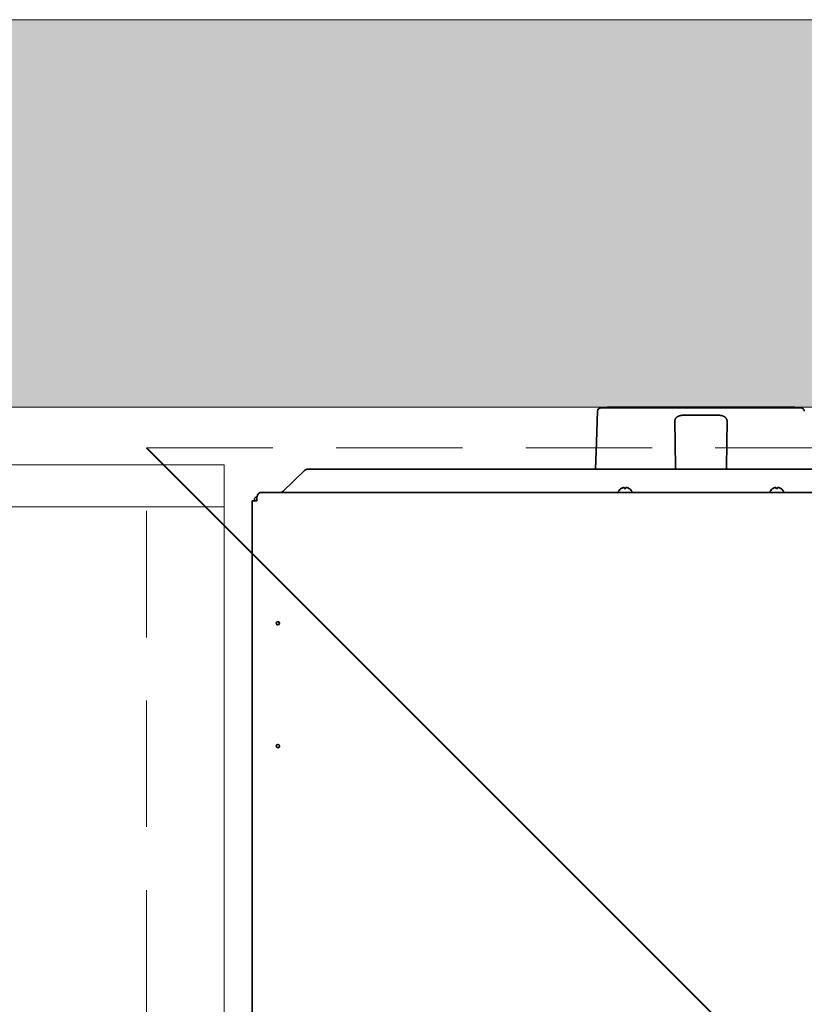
# Model space of a CAD drawing. Extents: x 3940905 to 4145695, y 925352 to 1109797.
# Tile 798 of 1056: x 4036972 to 4037438, y 1101724 to 1102308. Entities that reach past the tile are written whole.
import ezdxf

# ---------------------------------------------------------------- set-up
doc = ezdxf.new("R2010")
doc.units = 0
doc.header["$LTSCALE"] = 750
doc.header["$MEASUREMENT"] = 0
doc.linetypes.add('DASHED', pattern=[0.75, 0.5, -0.25])
doc.layers.get('0').update_dxf_attribs({"linetype": 'CONTINUOUS', "lineweight": 0})
for name, color, linetype, lineweight in [('CKD Equipments', 252, 'CONTINUOUS', 0), ('HATCH', 7, 'CONTINUOUS', 0), ('wall', 7, 'CONTINUOUS', 25)]:
    doc.layers.add(name, color=color, linetype=linetype, lineweight=lineweight)

# ---------------------------------------------------------------- blocks, each defined once
blk = doc.blocks.new('4')
at = {"color": 1, "linetype": 'DASHED', "ltscale": 0.2, "const_width": 1}
blk.add_lwpolyline([(4050788.81, 1046868.24), (4049888.81, 1047768.24)], dxfattribs=at)
at = {"color": 1, "linetype": 'DASHED', "ltscale": 0.2}
blk.add_lwpolyline([(4049888.81, 1047768.24), (4050788.81, 1047768.24), (4050788.81, 1046868.24), (4049888.81, 1046868.24)], close=True, dxfattribs=at)

msp = doc.modelspace()

# ---------------------------------------------------------------- hatches: boundary and pattern name
at = {"layer": 'HATCH'}
h = msp.add_hatch(color=8, dxfattribs=at)
h.dxf.hatch_style = 1
h.paths.add_polyline_path([(4043641.81, 1102308.44), (4031046.81, 1102308.44), (4031046.81, 1088263.44), (4030916.81, 1088263.44), (4030916.81, 1074300.44), (4031079.81, 1074300.44), (4031079.81, 1067776.41), (4031536.81, 1067776.41), (4031536.81, 1072350.44), (4031536.81, 1074463.44), (4031146.81, 1074463.44), (4031146.81, 1088033.46), (4031271.81, 1088033.43), (4031271.81, 1102078.44), (4043641.81, 1102078.44)])

# ---------------------------------------------------------------- linework, layer by layer
at = {"layer": 'CKD Equipments', "color": 7, "linetype": 'Continuous', "lineweight": 35}
for p, q in [((4037314.56, 1102057.66, 1423.79), (4037315.2, 1102076.09, 1423.79)), ((4037435.84, 1102078.02, 1423.79), (4037317.2, 1102078.02, 1423.79)), ((4037320.83, 1102078.52, 1423.79), (4037320.83, 1102078.02, 1423.79)), ((4037387.2, 1102073.68, 1423.79), (4037365.85, 1102073.68, 1423.79)), ((4037432.21, 1102078.52, 1423.79), (4037432.21, 1102078.02, 1423.79)), ((4037360.92, 1102069.4, 1423.79), (4037361.12, 1102057.95, 1423.79)), ((4037391.92, 1102057.95, 1423.79), (4037392.12, 1102069.4, 1423.79)), ((4037314, 1102041.71, 1423.79), (4037314.56, 1102057.66, 1423.79)), ((4037361.12, 1102057.95, 1423.79), (4037361.4, 1102041.71, 1423.79)), ((4037391.64, 1102041.71, 1423.79), (4037391.92, 1102057.95, 1423.79)), ((4037128.51, 1102028.56, 1423.79), (4037141.25, 1102040.86, 1423.79)), ((4037143.37, 1102041.71, 1423.79), (4037829.67, 1102041.71, 1423.79)), ((4037858.02, 1102027.82, 1423.79), (4037115.02, 1102027.82, 1423.79)), ((4037327.52, 1102028.22, 1423.79), (4037327.52, 1102028.42, 1423.79)), ((4037329.22, 1102030.29, 1423.79), (4037329.22, 1102030.26, 1423.79)), ((4037333.82, 1102030.26, 1423.79), (4037333.82, 1102030.29, 1423.79)), ((4037335.52, 1102028.42, 1423.79), (4037335.52, 1102028.22, 1423.79)), ((4037417.52, 1102028.22, 1423.79), (4037417.52, 1102028.42, 1423.79)), ((4037419.22, 1102030.29, 1423.79), (4037419.22, 1102030.26, 1423.79)), ((4037423.82, 1102030.26, 1423.79), (4037423.82, 1102030.29, 1423.79)), ((4037425.52, 1102028.42, 1423.79), (4037425.52, 1102028.22, 1423.79)), ((4037110.22, 1102023.02, 1423.79), (4037112.02, 1102023.02, 1423.79)), ((4037110.22, 1101373.62, 1423.79), (4037110.22, 1102023.02, 1423.79)), ((4037111.52, 1102023.02, 1423.79), (4037111.54, 1102023.59, 1423.79)), ((4037112.02, 1102023.02, 1423.79), (4037113.02, 1102023.02, 1423.79)), ((4037113.02, 1102023.02, 1423.79), (4037113.02, 1102025.18, 1423.79)), ((4037126.32, 1101949.65, 1423.79), (4037126.32, 1101950.85, 1423.79))]:
    msp.add_line(p, q, dxfattribs=at)
at = {"layer": 'CKD Equipments', "color": 252, "true_color": 0x989898}
for p, q in [((4036654.02, 1102044.23, -7.61), (4037093.63, 1102044.23, -7.61)), ((4037093.63, 1102044.23, -7.61), (4037093.63, 1101294.24, -7.61)), ((4037093.63, 1102044.23, -7.61), (4037093.63, 1102019.29, -7.61)), ((4037093.63, 1102019.29, -7.61), (4036654.02, 1102019.29, -7.61))]:
    msp.add_line(p, q, dxfattribs=at)
at = {"layer": 'CKD Equipments', "color": 7, "linetype": 'Continuous', "lineweight": 35}
for centre in [(4037125.52, 1101950.25, 1423.79), (4037125.52, 1101877.39, 1423.79)]:
    msp.add_circle(centre, 1, dxfattribs=at)
for centre, radius, start, end in [((4037317.2, 1102076.02, 1423.79), 2, 90, 178), ((4037435.84, 1102076.02, 1423.79), 2, 2, 90), ((4037327.92, 1102028.42, 1423.79), 0.4, 149.69882, 180), ((4037327.92, 1102028.22, 1423.79), 0.4, 180, 270), ((4037331.72, 1102026.2, 1423.79), 4.8, 121.37271, 149.69882), ((4037331.32, 1102026.2, 1423.79), 4.8, 30.30118, 58.62729), ((4037335.12, 1102028.22, 1423.79), 0.4, 270, 0), ((4037335.12, 1102028.42, 1423.79), 0.4, 0, 30.30118), ((4037417.92, 1102028.42, 1423.79), 0.4, 149.69882, 180), ((4037417.92, 1102028.22, 1423.79), 0.4, 180, 270), ((4037421.72, 1102026.2, 1423.79), 4.8, 121.37271, 149.69882), ((4037421.32, 1102026.2, 1423.79), 4.8, 30.30118, 58.62729), ((4037425.12, 1102028.22, 1423.79), 0.4, 270, 0), ((4037425.12, 1102028.42, 1423.79), 0.4, 0, 30.30118)]:
    msp.add_arc(centre, radius, start, end, dxfattribs=at)
at = {"layer": 'CKD Equipments', "color": 7, "linetype": 'Continuous', "lineweight": 35, "extrusion": (0, 0, -1)}
for centre, major_axis, ratio, start_param, end_param in [((4037143.37, 1102038.81, 1423.79), (3, 0), 0.965926, 3.926991, 4.712389), ((4037113.59, 1102023.52, 1423.79), (-2.05, 0), 0.974464, 0.034907, 1.305014)]:
    msp.add_ellipse(centre, major_axis=major_axis, ratio=ratio, start_param=start_param, end_param=end_param, dxfattribs=at)
at = {"layer": 'CKD Equipments', "color": 7, "linetype": 'Continuous', "lineweight": 35}
for points, knots in [([(4037432.21, 1102078.52, 1423.79), (4037432.21, 1102078.52, 1423.79), (4037431.95, 1102078.52, 1423.79), (4037430.23, 1102078.52, 1423.79), (4037425.24, 1102078.52, 1423.79), (4037416.12, 1102078.52, 1423.79), (4037403.84, 1102078.52, 1423.79), (4037389.54, 1102078.52, 1423.79), (4037377.04, 1102078.52, 1423.79), (4037367.3, 1102078.52, 1423.79), (4037360.57, 1102078.52, 1423.79), (4037355.32, 1102078.52, 1423.79), (4037351.42, 1102078.52, 1423.79), (4037348.7, 1102078.52, 1423.79), (4037346.07, 1102078.52, 1423.79), (4037342.62, 1102078.52, 1423.79), (4037338.44, 1102078.52, 1423.79), (4037333.71, 1102078.52, 1423.79), (4037329.46, 1102078.52, 1423.79), (4037325.86, 1102078.52, 1423.79), (4037322.32, 1102078.52, 1423.79), (4037320.83, 1102078.52, 1423.79), (4037320.83, 1102078.52, 1423.79)], [0, 0, 0, 0, 0.019941, 0.042354, 0.099604, 0.179479, 0.281703, 0.398223, 0.516716, 0.573001, 0.625808, 0.674436, 0.697057, 0.718516, 0.739445, 0.760411, 0.802011, 0.842362, 0.880468, 0.915456, 0.946829, 1, 1, 1, 1]), ([(4037365.85, 1102073.68, 1423.79), (4037365.8, 1102073.68, 1423.79), (4037365.75, 1102073.68, 1423.79), (4037365.65, 1102073.68, 1423.79), (4037365.51, 1102073.68, 1423.79), (4037365.36, 1102073.67, 1423.79), (4037365.08, 1102073.65, 1423.79), (4037364.89, 1102073.63, 1423.79), (4037364.61, 1102073.59, 1423.79), (4037364.52, 1102073.57, 1423.79), (4037364.38, 1102073.55, 1423.79), (4037364.34, 1102073.54, 1423.79), (4037364.25, 1102073.52, 1423.79), (4037364.2, 1102073.51, 1423.79), (4037363.98, 1102073.46, 1423.79), (4037363.81, 1102073.41, 1423.79), (4037363.48, 1102073.3, 1423.79), (4037363.32, 1102073.24, 1423.79), (4037363.13, 1102073.15, 1423.79), (4037363.09, 1102073.13, 1423.79), (4037363.02, 1102073.1, 1423.79), (4037362.91, 1102073.04, 1423.79), (4037362.8, 1102072.98, 1423.79), (4037362.6, 1102072.87, 1423.79), (4037362.47, 1102072.78, 1423.79), (4037362.23, 1102072.6, 1423.79), (4037362.12, 1102072.51, 1423.79), (4037361.99, 1102072.38, 1423.79), (4037361.97, 1102072.36, 1423.79), (4037361.92, 1102072.31, 1423.79), (4037361.89, 1102072.28, 1423.79), (4037361.82, 1102072.2, 1423.79), (4037361.78, 1102072.15, 1423.79), (4037361.64, 1102071.99, 1423.79), (4037361.57, 1102071.88, 1423.79), (4037361.42, 1102071.65, 1423.79), (4037361.36, 1102071.53, 1423.79), (4037361.27, 1102071.35, 1423.79), (4037361.25, 1102071.28, 1423.79), (4037361.21, 1102071.19, 1423.79), (4037361.2, 1102071.16, 1423.79), (4037361.17, 1102071.09, 1423.79), (4037361.16, 1102071.06, 1423.79), (4037361.11, 1102070.9, 1423.79), (4037361.07, 1102070.77, 1423.79), (4037361.01, 1102070.51, 1423.79), (4037360.99, 1102070.38, 1423.79), (4037360.93, 1102069.97, 1423.79), (4037360.92, 1102069.69, 1423.79), (4037360.92, 1102069.4, 1423.79)], [0, 0, 0, 0, 0.015625, 0.015625, 0.03125, 0.0625, 0.0625, 0.125, 0.125, 0.15625, 0.15625, 0.171875, 0.171875, 0.1875, 0.1875, 0.25, 0.25, 0.3125, 0.3125, 0.328125, 0.328125, 0.34375, 0.375, 0.375, 0.4375, 0.4375, 0.5, 0.5, 0.515625, 0.515625, 0.53125, 0.53125, 0.5625, 0.5625, 0.625, 0.625, 0.6875, 0.6875, 0.71875, 0.71875, 0.734375, 0.734375, 0.75, 0.75, 0.8125, 0.8125, 0.875, 0.875, 1, 1, 1, 1]), ([(4037392.12, 1102069.4, 1423.79), (4037392.12, 1102069.48, 1423.79), (4037392.12, 1102069.55, 1423.79), (4037392.12, 1102069.69, 1423.79), (4037392.12, 1102069.76, 1423.79), (4037392.11, 1102069.97, 1423.79), (4037392.09, 1102070.11, 1423.79), (4037392.06, 1102070.38, 1423.79), (4037392.03, 1102070.51, 1423.79), (4037391.97, 1102070.77, 1423.79), (4037391.94, 1102070.9, 1423.79), (4037391.87, 1102071.09, 1423.79), (4037391.85, 1102071.16, 1423.79), (4037391.81, 1102071.25, 1423.79), (4037391.8, 1102071.28, 1423.79), (4037391.77, 1102071.34, 1423.79), (4037391.76, 1102071.37, 1423.79), (4037391.69, 1102071.53, 1423.79), (4037391.62, 1102071.65, 1423.79), (4037391.48, 1102071.88, 1423.79), (4037391.4, 1102071.99, 1423.79), (4037391.23, 1102072.2, 1423.79), (4037391.13, 1102072.31, 1423.79), (4037391, 1102072.43, 1423.79), (4037390.97, 1102072.46, 1423.79), (4037390.92, 1102072.51, 1423.79), (4037390.89, 1102072.53, 1423.79), (4037390.81, 1102072.6, 1423.79), (4037390.75, 1102072.65, 1423.79), (4037390.57, 1102072.78, 1423.79), (4037390.44, 1102072.87, 1423.79), (4037390.17, 1102073.02, 1423.79), (4037390.03, 1102073.1, 1423.79), (4037389.86, 1102073.18, 1423.79), (4037389.84, 1102073.18, 1423.79), (4037389.8, 1102073.2, 1423.79), (4037389.78, 1102073.21, 1423.79), (4037389.72, 1102073.23, 1423.79), (4037389.6, 1102073.28, 1423.79), (4037389.48, 1102073.32, 1423.79), (4037389.24, 1102073.41, 1423.79), (4037389.07, 1102073.45, 1423.79), (4037388.71, 1102073.54, 1423.79), (4037388.53, 1102073.57, 1423.79), (4037388.3, 1102073.61, 1423.79), (4037388.25, 1102073.62, 1423.79), (4037388.16, 1102073.63, 1423.79), (4037388.02, 1102073.64, 1423.79), (4037387.87, 1102073.66, 1423.79), (4037387.59, 1102073.68, 1423.79), (4037387.39, 1102073.68, 1423.79), (4037387.2, 1102073.68, 1423.79)], [0, 0, 0, 0, 0.03125, 0.03125, 0.0625, 0.0625, 0.125, 0.125, 0.1875, 0.1875, 0.25, 0.25, 0.28125, 0.28125, 0.296875, 0.296875, 0.3125, 0.3125, 0.375, 0.375, 0.4375, 0.4375, 0.5, 0.5, 0.515625, 0.515625, 0.53125, 0.53125, 0.5625, 0.5625, 0.625, 0.625, 0.6875, 0.6875, 0.695313, 0.695313, 0.703125, 0.703125, 0.71875, 0.75, 0.75, 0.8125, 0.8125, 0.875, 0.875, 0.890625, 0.890625, 0.90625, 0.9375, 0.9375, 1, 1, 1, 1]), ([(4037113.29, 1102026.02, 1423.79), (4037113.33, 1102026.13, 1423.79), (4037113.37, 1102026.24, 1423.79), (4037113.43, 1102026.39, 1423.79), (4037113.45, 1102026.45, 1423.79), (4037113.49, 1102026.52, 1423.79), (4037113.5, 1102026.55, 1423.79), (4037113.52, 1102026.6, 1423.79), (4037113.54, 1102026.62, 1423.79), (4037113.6, 1102026.75, 1423.79), (4037113.65, 1102026.84, 1423.79), (4037113.77, 1102027.01, 1423.79), (4037113.83, 1102027.09, 1423.79), (4037113.9, 1102027.16, 1423.79)], [0, 0, 0, 0, 0.25, 0.25, 0.375, 0.375, 0.4375, 0.4375, 0.5, 0.5, 0.75, 0.75, 1, 1, 1, 1]), ([(4037113.9, 1102027.16, 1423.79), (4037113.99, 1102027.27, 1423.79), (4037114.09, 1102027.36, 1423.79), (4037114.23, 1102027.48, 1423.79), (4037114.27, 1102027.52, 1423.79), (4037114.34, 1102027.57, 1423.79), (4037114.37, 1102027.58, 1423.79), (4037114.41, 1102027.62, 1423.79), (4037114.44, 1102027.63, 1423.79), (4037114.56, 1102027.7, 1423.79), (4037114.65, 1102027.74, 1423.79), (4037114.79, 1102027.79, 1423.79), (4037114.83, 1102027.8, 1423.79), (4037114.9, 1102027.81, 1423.79), (4037114.93, 1102027.81, 1423.79), (4037114.97, 1102027.82, 1423.79), (4037115, 1102027.82, 1423.79), (4037115.02, 1102027.82, 1423.79)], [0, 0, 0, 0, 0.25, 0.25, 0.375, 0.375, 0.4375, 0.4375, 0.5, 0.5, 0.75, 0.75, 0.875, 0.875, 0.9375, 0.9375, 1, 1, 1, 1]), ([(4037126.84, 1102027.82, 1423.79), (4037126.88, 1102027.82, 1423.79), (4037126.93, 1102027.82, 1423.79), (4037126.98, 1102027.82, 1423.79), (4037127.01, 1102027.83, 1423.79), (4037127.03, 1102027.83, 1423.79), (4037127.12, 1102027.84, 1423.79), (4037127.19, 1102027.85, 1423.79), (4037127.4, 1102027.9, 1423.79), (4037127.53, 1102027.96, 1423.79), (4037127.81, 1102028.09, 1423.79), (4037127.95, 1102028.17, 1423.79), (4037128.16, 1102028.31, 1423.79), (4037128.25, 1102028.37, 1423.79), (4037128.33, 1102028.43, 1423.79), (4037128.37, 1102028.45, 1423.79), (4037128.39, 1102028.47, 1423.79), (4037128.44, 1102028.51, 1423.79), (4037128.47, 1102028.53, 1423.79), (4037128.51, 1102028.56, 1423.79)], [0, 0, 0, 0, 0.0625, 0.09375, 0.09375, 0.125, 0.125, 0.25, 0.25, 0.5, 0.5, 0.75, 0.75, 0.875, 0.90625, 0.90625, 0.9375, 0.9375, 1, 1, 1, 1]), ([(4037329.22, 1102030.26, 1423.79), (4037329.42, 1102030.39, 1423.79), (4037329.63, 1102030.49, 1423.79), (4037329.96, 1102030.63, 1423.79), (4037330.07, 1102030.67, 1423.79), (4037330.29, 1102030.75, 1423.79), (4037330.41, 1102030.78, 1423.79), (4037330.52, 1102030.81, 1423.79)], [0, 0, 0, 0, 0.5, 0.5, 0.75, 0.75, 1, 1, 1, 1]), ([(4037332.02, 1102030.26, 1423.79), (4037332.02, 1102030.39, 1423.79), (4037332.02, 1102030.49, 1423.79), (4037332.02, 1102030.63, 1423.79), (4037332.02, 1102030.67, 1423.79), (4037332.02, 1102030.75, 1423.79), (4037332.02, 1102030.78, 1423.79), (4037332.02, 1102030.81, 1423.79)], [0, 0, 0, 0, 0.5, 0.5, 0.75, 0.75, 1, 1, 1, 1]), ([(4037419.22, 1102030.26, 1423.79), (4037419.42, 1102030.39, 1423.79), (4037419.63, 1102030.49, 1423.79), (4037419.96, 1102030.63, 1423.79), (4037420.07, 1102030.67, 1423.79), (4037420.29, 1102030.75, 1423.79), (4037420.41, 1102030.78, 1423.79), (4037420.52, 1102030.81, 1423.79)], [0, 0, 0, 0, 0.5, 0.5, 0.75, 0.75, 1, 1, 1, 1]), ([(4037422.02, 1102030.26, 1423.79), (4037422.02, 1102030.39, 1423.79), (4037422.02, 1102030.49, 1423.79), (4037422.02, 1102030.63, 1423.79), (4037422.02, 1102030.67, 1423.79), (4037422.02, 1102030.75, 1423.79), (4037422.02, 1102030.78, 1423.79), (4037422.02, 1102030.81, 1423.79)], [0, 0, 0, 0, 0.5, 0.5, 0.75, 0.75, 1, 1, 1, 1])]:
    msp.add_open_spline(points, degree=3, knots=knots, dxfattribs=at)
for points, degree in [([(4037330.52, 1102030.81, 1423.79), (4037330.55, 1102030.82, 1423.79), (4037330.59, 1102030.82, 1423.79), (4037330.66, 1102030.83, 1423.79), (4037330.74, 1102030.83, 1423.79), (4037330.81, 1102030.83, 1423.79), (4037330.88, 1102030.83, 1423.79), (4037330.95, 1102030.82, 1423.79), (4037331, 1102030.82, 1423.79), (4037331.02, 1102030.81, 1423.79)], 3), ([(4037331.02, 1102030.81, 1423.79), (4037331.02, 1102030.8, 1423.79), (4037331.02, 1102030.77, 1423.79), (4037331.02, 1102030.72, 1423.79), (4037331.02, 1102030.66, 1423.79), (4037331.02, 1102030.6, 1423.79), (4037331.02, 1102030.53, 1423.79), (4037331.02, 1102030.46, 1423.79), (4037331.02, 1102030.37, 1423.79), (4037331.02, 1102030.3, 1423.79), (4037331.02, 1102030.26, 1423.79)], 3), ([(4037331.02, 1102030.26, 1423.79), (4037331.19, 1102030.28, 1423.79), (4037331.52, 1102030.31, 1423.79), (4037331.85, 1102030.28, 1423.79), (4037332.02, 1102030.26, 1423.79)], 3), ([(4037332.02, 1102030.81, 1423.79), (4037332.05, 1102030.82, 1423.79), (4037332.1, 1102030.82, 1423.79), (4037332.17, 1102030.83, 1423.79), (4037332.24, 1102030.83, 1423.79), (4037332.31, 1102030.83, 1423.79), (4037332.38, 1102030.83, 1423.79), (4037332.45, 1102030.82, 1423.79), (4037332.5, 1102030.82, 1423.79), (4037332.52, 1102030.81, 1423.79)], 3), ([(4037332.52, 1102030.81, 1423.79), (4037332.58, 1102030.8, 1423.79), (4037332.68, 1102030.77, 1423.79), (4037332.85, 1102030.72, 1423.79), (4037333, 1102030.66, 1423.79), (4037333.16, 1102030.6, 1423.79), (4037333.31, 1102030.53, 1423.79), (4037333.47, 1102030.46, 1423.79), (4037333.63, 1102030.37, 1423.79), (4037333.76, 1102030.3, 1423.79), (4037333.82, 1102030.26, 1423.79)], 3), ([(4037420.52, 1102030.81, 1423.79), (4037420.55, 1102030.82, 1423.79), (4037420.59, 1102030.82, 1423.79), (4037420.66, 1102030.83, 1423.79), (4037420.74, 1102030.83, 1423.79), (4037420.81, 1102030.83, 1423.79), (4037420.88, 1102030.83, 1423.79), (4037420.95, 1102030.82, 1423.79), (4037421, 1102030.82, 1423.79), (4037421.02, 1102030.81, 1423.79)], 3), ([(4037421.02, 1102030.81, 1423.79), (4037421.02, 1102030.8, 1423.79), (4037421.02, 1102030.77, 1423.79), (4037421.02, 1102030.72, 1423.79), (4037421.02, 1102030.66, 1423.79), (4037421.02, 1102030.6, 1423.79), (4037421.02, 1102030.53, 1423.79), (4037421.02, 1102030.46, 1423.79), (4037421.02, 1102030.37, 1423.79), (4037421.02, 1102030.3, 1423.79), (4037421.02, 1102030.26, 1423.79)], 3), ([(4037421.02, 1102030.26, 1423.79), (4037421.19, 1102030.28, 1423.79), (4037421.52, 1102030.31, 1423.79), (4037421.85, 1102030.28, 1423.79), (4037422.02, 1102030.26, 1423.79)], 3), ([(4037422.02, 1102030.81, 1423.79), (4037422.05, 1102030.82, 1423.79), (4037422.1, 1102030.82, 1423.79), (4037422.17, 1102030.83, 1423.79), (4037422.24, 1102030.83, 1423.79), (4037422.31, 1102030.83, 1423.79), (4037422.38, 1102030.83, 1423.79), (4037422.45, 1102030.82, 1423.79), (4037422.5, 1102030.82, 1423.79), (4037422.52, 1102030.81, 1423.79)], 3), ([(4037422.52, 1102030.81, 1423.79), (4037422.58, 1102030.8, 1423.79), (4037422.68, 1102030.77, 1423.79), (4037422.85, 1102030.72, 1423.79), (4037423, 1102030.66, 1423.79), (4037423.16, 1102030.6, 1423.79), (4037423.31, 1102030.53, 1423.79), (4037423.47, 1102030.46, 1423.79), (4037423.63, 1102030.37, 1423.79), (4037423.76, 1102030.3, 1423.79), (4037423.82, 1102030.26, 1423.79)], 3), ([(4037113.02, 1102025.55, 1423.79), (4037113.11, 1102025.71, 1423.79), (4037113.2, 1102025.86, 1423.79), (4037113.29, 1102026.02, 1423.79)], 3), ([(4037113.29, 1102026.02, 1423.79), (4037113.2, 1102025.74, 1423.79), (4037113.11, 1102025.46, 1423.79), (4037113.02, 1102025.18, 1423.79)], 3), ([(4037113.02, 1102025.55, 1423.79), (4037113.02, 1102025.43, 1423.79), (4037113.02, 1102025.3, 1423.79), (4037113.02, 1102025.18, 1423.79)], 3), ([(4037113.34, 1102026.09, 1423.79), (4037113.34, 1102026.13, 1423.79), (4037113.34, 1102026.17, 1423.79)], 2)]:
    msp.add_open_spline(points, degree=degree, dxfattribs=at)
at = {"layer": 'wall', "lineweight": 0, "ltscale": 2, "elevation": -7.61}
msp.add_lwpolyline([(4043641.81, 1102308.44), (4031046.81, 1102308.44), (4031046.81, 1088263.44), (4030916.81, 1088263.44), (4030916.81, 1074300.44), (4031079.81, 1074300.44), (4031079.81, 1067776.41), (4031536.81, 1067776.41), (4031536.81, 1074463.44), (4031146.81, 1074463.44), (4031146.81, 1088033.46), (4031271.81, 1088033.43), (4031271.81, 1102078.44), (4043641.81, 1102078.44)], close=True, dxfattribs=at)

# ---------------------------------------------------------------- block references
msp.add_blockref('4', (-12841.29, 54286.19, -7.61))

doc.saveas('drawing.dxf')
